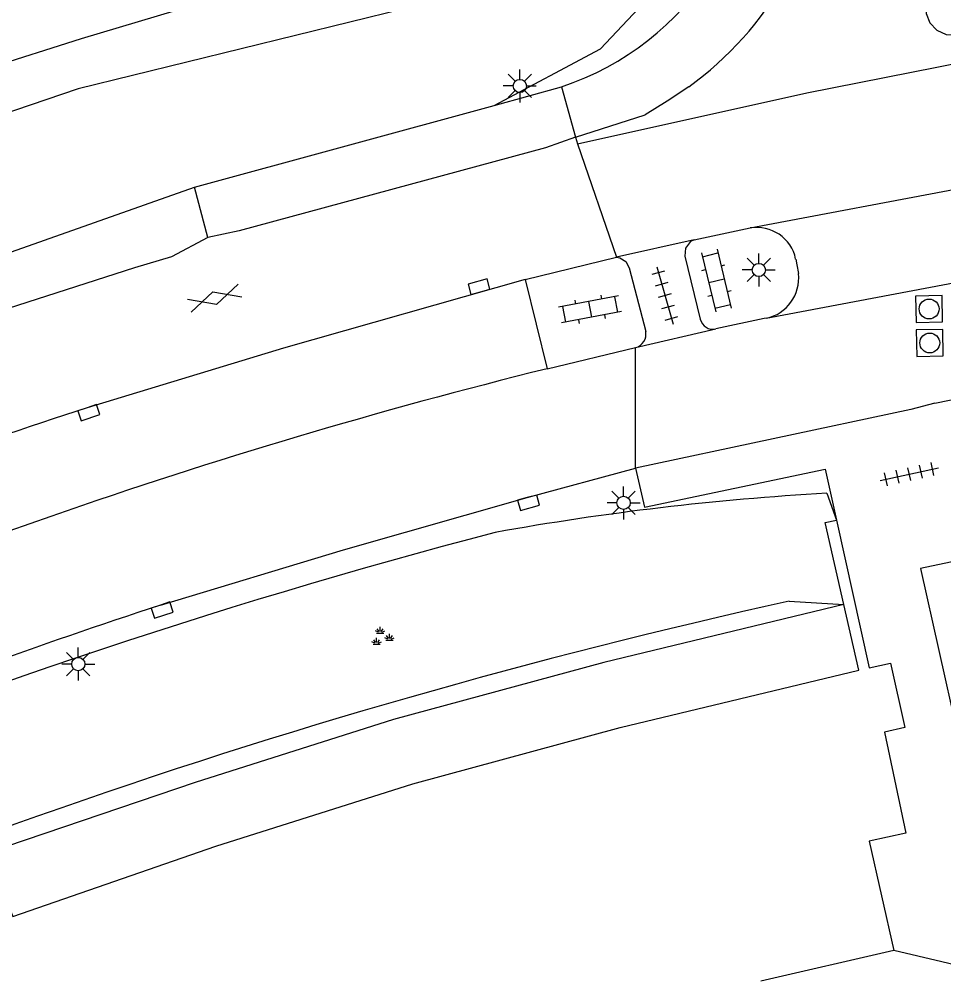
# Model space of a CAD drawing. Extents: x 125000 to 129004, y 397500 to 399008.
# Drawn here: x 127462 to 127496.96, y 398660.75 to 398697.07 of the extents above; entities that cross this region are included whole.
import ezdxf

# ---------------------------------------------------------------- set-up
doc = ezdxf.new("R2010")
doc.units = 0
for name, color, linetype in [('gg-bbg-hoofdgebouw', 7, 'Continuous'), ('gg-bbg-onder overbouw', 7, 'Continuous'), ('gg-bbg-pand overbouw', 7, 'Continuous'), ('gg-knt-BGT kruinlijn', 7, 'Continuous'), ('gg-knt-bovenkant onderkant talud', 7, 'Continuous'), ('gg-knt-verharding', 7, 'Continuous'), ('gg-knt-verharding nz', 7, 'Continuous'), ('gg-kntw-beschoeiing', 7, 'Continuous'), ('gt-grn-groengrens', 7, 'Continuous'), ('gt-grn-weggrens', 7, 'Continuous'), ('gt-symb-gesloten verharding', 7, 'Continuous'), ('gt-symb-groenvak', 7, 'Continuous'), ('gt-symb-klinker verharding', 7, 'Continuous'), ('gt-symb-kolk', 7, 'Continuous'), ('gt-symb-lichtmast', 7, 'Continuous'), ('gt-symb-rioolschacht', 7, 'Continuous'), ('gt-symb-tegel verharding', 7, 'Continuous')]:
    doc.layers.add(name, color=color, linetype=linetype)

# ---------------------------------------------------------------- blocks, each defined once
blk = doc.blocks.new('gt0-KL1')
at = {"layer": 'gt-symb-klinker verharding'}
for p, q in [((-0.5, 0.3), (-0.5, 0.45)), ((0.5, 0.3), (0.5, 0.45)), ((-1.15, 0.3), (1.15, 0.3)), ((-1, -0.3), (-1, 0.3)), ((0, -0.3), (0, 0.3)), ((1, -0.3), (1, 0.3)), ((-1.15, -0.3), (1.15, -0.3)), ((-0.5, -0.45), (-0.5, -0.3)), ((0.5, -0.45), (0.5, -0.3))]:
    blk.add_line(p, q, dxfattribs=at)
blk = doc.blocks.new('gt0-RS')
at = {"layer": 'gt-symb-rioolschacht'}
blk.add_lwpolyline([(-0.5, -0.5), (0.5, -0.5), (0.5, 0.5), (-0.5, 0.5)], close=True, dxfattribs=at)
blk.add_circle((0, 0), 0.375, dxfattribs=at)
blk = doc.blocks.new('gt0-TEG1')
at = {"layer": 'gt-symb-tegel verharding'}
for p, q in [((-1.125, 0), (1.125, 0)), ((-0.9, -0.25), (-0.9, 0.25)), ((-0.45, -0.25), (-0.45, 0.25)), ((0, -0.25), (0, 0.25)), ((0.45, -0.25), (0.45, 0.25)), ((0.9, -0.25), (0.9, 0.25))]:
    blk.add_line(p, q, dxfattribs=at)
blk = doc.blocks.new('gt0-LMAST')
at = {"layer": 'gt-symb-lichtmast'}
for p, q in [((-0.182, 0.173), (-0.447, 0.438)), ((-0.005, 0.246), (-0.005, 0.621)), ((0.172, 0.173), (0.437, 0.438)), ((-0.255, -0.004), (-0.63, -0.004)), ((-0.182, -0.181), (-0.447, -0.446)), ((-0.005, -0.254), (-0.005, -0.629)), ((0.437, -0.446), (0.172, -0.181)), ((0.245, -0.004), (0.62, -0.004))]:
    blk.add_line(p, q, dxfattribs=at)
blk.add_circle((-0.005, -0.004), 0.25, dxfattribs=at)
blk = doc.blocks.new('gt0-GRVAK')
at = {"layer": 'gt-symb-groenvak'}
for p, q in [((-0.047, 0.214), (-0.047, 0.393)), ((-0.11, 0.189), (-0.228, 0.24)), ((-0.182, 0.153), (0.088, 0.153)), ((-0.091, 0.211), (-0.156, 0.322)), ((-0.004, 0.211), (0.061, 0.322)), ((0.015, 0.189), (0.133, 0.24)), ((0.262, -0.052), (0.197, 0.059)), ((0.305, -0.049), (0.305, 0.13)), ((0.349, -0.052), (0.414, 0.059)), ((-0.245, -0.228), (-0.363, -0.177)), ((-0.318, -0.264), (-0.047, -0.264)), ((-0.226, -0.206), (-0.291, -0.095)), ((-0.183, -0.203), (-0.183, -0.024)), ((-0.139, -0.206), (-0.074, -0.095)), ((-0.12, -0.228), (-0.002, -0.177)), ((0.243, -0.074), (0.125, -0.023)), ((0.17, -0.11), (0.441, -0.11)), ((0.368, -0.074), (0.486, -0.023))]:
    blk.add_line(p, q, dxfattribs=at)
blk = doc.blocks.new('gt0-KOLK')
at = {"layer": 'gt-symb-kolk'}
blk.add_lwpolyline([(0, 0), (0.375, 0), (0.375, 0.4), (-0.375, 0.4), (-0.375, 0), (0, 0)], dxfattribs=at)
blk = doc.blocks.new('gt0-GESVH1')
at = {"layer": 'gt-symb-gesloten verharding'}
for p, q in [((-0.992, -0.261), (0.008, 0.239)), ((0.008, -0.261), (-0.992, 0.239)), ((0.008, 0.239), (1.008, -0.261)), ((1.008, 0.239), (0.008, -0.261))]:
    blk.add_line(p, q, dxfattribs=at)

msp = doc.modelspace()

# ---------------------------------------------------------------- linework, layer by layer
at = {"layer": 'gg-bbg-hoofdgebouw'}
msp.add_line((127495.071, 398661.858), (127490.037, 398660.701), dxfattribs=at)
for points in [[(127493.183, 398674.939), (127492.478, 398678.04), (127492.904, 398678.125)], [(127492.904, 398678.125), (127494.141, 398672.547), (127494.943, 398672.726), (127495.488, 398670.291), (127494.721, 398670.115), (127495.519, 398666.298), (127494.135, 398665.992), (127495.071, 398661.858)]]:
    msp.add_lwpolyline(points, dxfattribs=at)
at = {"layer": 'gg-bbg-onder overbouw'}
msp.add_lwpolyline([(127460.809, 398665.555), (127461.761, 398663.146), (127469.437, 398665.802), (127476.882, 398668.157), (127484.728, 398670.287), (127493.746, 398672.462), (127493.183, 398674.939)], dxfattribs=at)
at = {"layer": 'gg-bbg-pand overbouw'}
msp.add_lwpolyline([(127493.183, 398674.939), (127484.108, 398672.75), (127476.151, 398670.59), (127468.654, 398668.219), (127460.809, 398665.555)], dxfattribs=at)
at = {"layer": 'gg-knt-BGT kruinlijn'}
msp.add_line((127491.117, 398675.067), (127493.183, 398674.939), dxfattribs=at)
for points in [[(127479.964, 398693.803), (127483.987, 398695.946), (127486.859, 398699.013), (127488.093, 398702.626), (127487.673, 398707.558), (127486.504, 398712.039), (127483.882, 398714.934), (127480.949, 398716.127), (127476.411, 398715.965), (127462.33, 398711.867), (127447.617, 398706.768), (127430.573, 398700.327), (127413.106, 398692.029), (127396.369, 398682.629), (127380.313, 398672.036), (127367.063, 398662.549)], [(127441.911, 398680.234), (127459.173, 398687.379), (127468.632, 398690.724)]]:
    msp.add_lwpolyline(points, dxfattribs=at)
msp.add_arc((127543.509, 398438.137), 242.654, 102.46901, 130.34855, dxfattribs=at)
at = {"layer": 'gg-knt-bovenkant onderkant talud'}
msp.add_line((127492.541, 398679.147), (127492.904, 398678.125), dxfattribs=at)
for centre, radius, start, end in [((127498.362, 398575.917), 103.394, 93.22737, 100.22783), ((127540.915, 398445.372), 240.149, 104.69316, 136.18243)]:
    msp.add_arc(centre, radius, start, end, dxfattribs=at)
at = {"layer": 'gg-knt-verharding'}
for p, q in [((127479.964, 398693.803), (127482.504, 398694.51)), ((127468.632, 398690.724), (127479.964, 398693.803)), ((127483.038, 398692.613), (127485.665, 398693.455)), ((127483.038, 398692.613), (127483.11, 398692.358)), ((127469.142, 398688.82), (127468.632, 398690.724)), ((127487.527, 398688.727), (127489.634, 398689.178)), ((127469.142, 398688.82), (127467.757, 398688.087)), ((127487.527, 398688.727), (127484.589, 398688.069)), ((127481.127, 398687.229), (127484.589, 398688.069)), ((127491.36, 398687.998), (127491.402, 398687.78)), ((127491.402, 398687.78), (127491.464, 398687.454)), ((127481.127, 398687.229), (127481.962, 398683.856)), ((127485.307, 398684.655), (127488.347, 398685.359)), ((127481.962, 398683.856), (127485.307, 398684.655)), ((127496.627, 398682.551), (127498.355, 398682.907))]:
    msp.add_line(p, q, dxfattribs=at)
for points in [[(127496.429, 398699.27), (127496.299, 398697.283), (127496.431, 398696.929), (127496.692, 398696.656), (127497.055, 398696.493), (127497.453, 398696.481), (127497.815, 398696.627), (127498.092, 398696.903), (127498.243, 398697.264), (127498.245, 398697.656), (127497.418, 398699.481)], [(127483.11, 398692.358), (127491.78, 398694.287), (127499.694, 398695.844), (127507.198, 398697.043), (127511.791, 398697.525)], [(127487.324, 398694.518), (127486.508, 398693.968), (127485.665, 398693.455)], [(127483.038, 398692.613), (127481.9, 398692.211), (127470.323, 398689.076), (127469.142, 398688.82)], [(127487.527, 398688.727), (127487.39, 398688.661), (127487.197, 398688.42), (127487.173, 398688.112), (127487.747, 398685.73)], [(127467.757, 398688.087), (127466.358, 398687.668), (127459.343, 398685.411)], [(127484.589, 398688.069), (127484.707, 398688.046), (127484.94, 398687.909), (127485.067, 398687.67), (127485.69, 398685.269)], [(127481.127, 398687.229), (127471.991, 398684.634), (127464.575, 398682.384)], [(127490.247, 398685.764), (127490.173, 398685.75), (127488.347, 398685.359)], [(127496.627, 398682.551), (127495.72, 398682.318), (127485.308, 398680.092)], [(127467.346, 398674.922), (127474.262, 398677.009), (127481.211, 398678.982), (127485.308, 398680.092)], [(127485.308, 398680.092), (127485.651, 398678.617), (127492.481, 398680.063), (127492.904, 398678.125)], [(127501.306, 398661.171), (127498.582, 398676.832), (127496.08, 398676.306), (127499.54, 398660.808)]]:
    msp.add_lwpolyline(points, dxfattribs=at)
for centre, radius, start, end in [((127479.001, 398704.937), 10.999, 288.5708, 5.2555), ((127479.69, 398705.051), 13.008, 305.9363, 330.2371), ((127489.889, 398687.699), 1.501, 11.5048, 99.7773), ((127489.923, 398687.28), 1.551, 282.0521, 6.4312), ((127488.241, 398685.859), 0.511, 194.5776, 281.9626), ((127485.176, 398685.163), 0.525, 284.4538, 11.6362), ((127532.73, 398478.921), 211.13, 103.91363, 109.2263), ((127539.285, 398453.643), 240.632, 108.0877, 111.54393), ((127549.247, 398427.892), 264.754, 108.96491, 114.81968), ((127543.495, 398443.48), 243.647, 108.21233, 111.62221)]:
    msp.add_arc(centre, radius, start, end, dxfattribs=at)
at = {"layer": 'gg-knt-verharding nz'}
msp.add_line((127482.504, 398694.51), (127483.038, 398692.613), dxfattribs=at)
at = {"layer": 'gg-kntw-beschoeiing'}
msp.add_lwpolyline([(127384.472, 398656.048), (127387.506, 398658.241), (127390.574, 398660.388), (127393.675, 398662.486), (127399.96, 398666.557), (127406.354, 398670.476), (127409.589, 398672.372), (127412.851, 398674.222), (127416.131, 398676.022), (127419.436, 398677.775), (127422.765, 398679.484), (127426.116, 398681.147), (127429.49, 398682.765), (127432.886, 398684.336), (127439.74, 398687.341), (127446.673, 398690.171), (127450.168, 398691.515), (127453.685, 398692.802), (127457.224, 398694.035), (127460.782, 398695.213), (127464.357, 398696.337), (127467.949, 398697.407)], dxfattribs=at)
at = {"layer": 'gt-grn-groengrens'}
msp.add_lwpolyline([(127480.665, 398698.478), (127464.232, 398694.435), (127449.145, 398689.314), (127436.214, 398683.923), (127423.283, 398677.724), (127408.467, 398669.638), (127392.842, 398659.396), (127380.988, 398650.771), (127370.482, 398642.954), (127358.628, 398632.442), (127344.62, 398617.888), (127335.46, 398606.567), (127311.754, 398574.493), (127308.79, 398571.258), (127304.211, 398570.989), (127298.014, 398576.649), (127299.631, 398582.309), (127335.73, 398627.591), (127355.935, 398648.614), (127392.842, 398676.107), (127409.005, 398686.08), (127435.676, 398698.748)], dxfattribs=at)
at = {"layer": 'gt-grn-weggrens'}
for p, q in [((127489.634, 398689.178), (127507.291, 398692.518)), ((127483.11, 398692.358), (127484.589, 398688.069)), ((127490.247, 398685.764), (127507.812, 398689.077)), ((127485.308, 398680.092), (127485.307, 398684.655)), ((127499.54, 398660.808), (127495.071, 398661.858))]:
    msp.add_line(p, q, dxfattribs=at)

# ---------------------------------------------------------------- block references
at = {"layer": 'gt-symb-gesloten verharding', "rotation": -163.44886324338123}
msp.add_blockref('gt0-GESVH1', (127469.407, 398686.516), dxfattribs=at)
at = {"layer": 'gt-symb-groenvak'}
msp.add_blockref('gt0-GRVAK', (127475.699, 398673.707), dxfattribs=at)
at = {"layer": 'gt-symb-klinker verharding'}
for p, rotation in [((127488.365, 398687.191), -76.46414363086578), ((127483.585, 398686.099), -169.28535610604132)]:
    msp.add_blockref('gt0-KL1', p, dxfattribs=dict(at, rotation=rotation))
at = {"layer": 'gt-symb-kolk'}
for p, rotation in [((127479.441, 398686.769), 15.481185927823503), ((127464.575, 398682.384), -161.81873102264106), ((127481.211, 398678.982), -164.75492966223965), ((127467.346, 398674.922), -161.87318748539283)]:
    msp.add_blockref('gt0-KOLK', p, dxfattribs=dict(at, rotation=rotation))
at = {"layer": 'gt-symb-lichtmast'}
for p in [(127480.934, 398694.551), (127489.97, 398687.595), (127484.859, 398678.788), (127464.243, 398672.695)]:
    msp.add_blockref('gt0-LMAST', p, dxfattribs=at)
at = {"layer": 'gt-symb-rioolschacht'}
for p, rotation in [((127496.405, 398686.115), 91.03121266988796), ((127496.43, 398684.831), 91.03121267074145)]:
    msp.add_blockref('gt0-RS', p, dxfattribs=dict(at, rotation=rotation))
at = {"layer": 'gt-symb-tegel verharding'}
for p, rotation in [((127486.42, 398686.629), -74.15691788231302), ((127495.656, 398679.871), 12.354826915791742)]:
    msp.add_blockref('gt0-TEG1', p, dxfattribs=dict(at, rotation=rotation))

doc.saveas('drawing.dxf')
